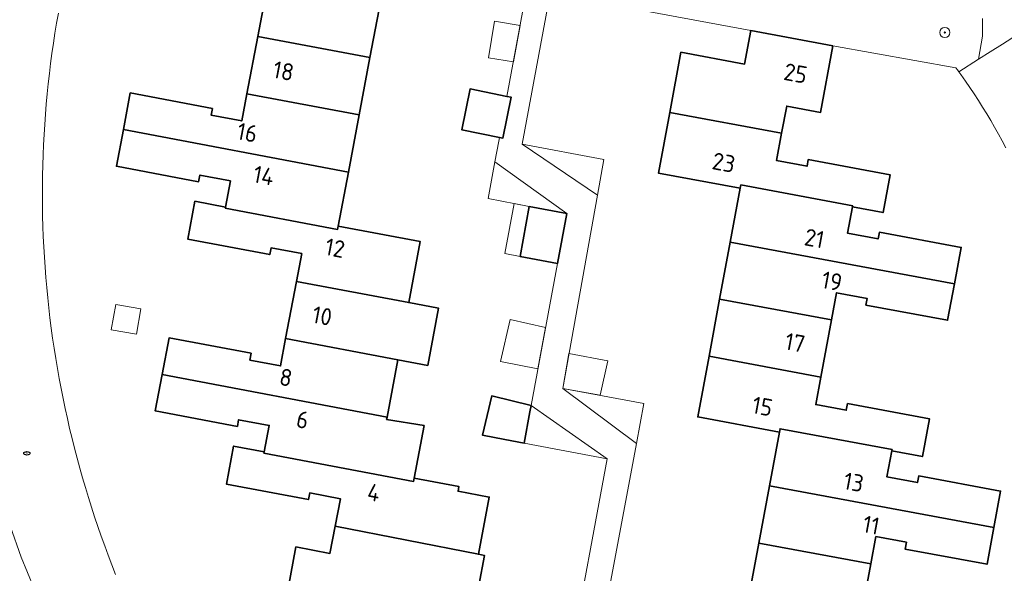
# Model space of a CAD drawing. Header units: metres. Extents: x 152610 to 160096, y 456114 to 462495.
# Tile 582 of 656: x 158725 to 158802, y 460537 to 460581. Entities that reach past the tile are written whole.
import ezdxf
from ezdxf.enums import TextEntityAlignment as Align

# ---------------------------------------------------------------- set-up
doc = ezdxf.new("R2010")
doc.units = ezdxf.units.M
doc.header["$LTSCALE"] = 0.5
doc.layers.get('0').update_dxf_attribs({"linetype": 'CONTINUOUS'})
for name, color, linetype, lineweight in [('B-PV-GR-BEPLANTING_CULTUUR_BOSPLANTSOEN-GV', 251, 'CONTINUOUS', 18), ('B-PV-GR-BOOM-S', 251, 'CONTINUOUS', 25), ('B-PV-IE-MEUBILAIR-S', 251, 'CONTINUOUS', 25), ('B-PV-OG-BEBOUWING-GV', 6, 'CONTINUOUS', 35), ('B-PV-OG-BEBOUWING-T18', 1, 'CONTINUOUS', 18), ('B-PV-OG-BEBOUWING_SCHUUR-GV', 251, 'CONTINUOUS', 18), ('B-PV-VH-HALFVERHARDING_GRAVEL-GV', 251, 'CONTINUOUS', 18), ('B-PV-VH-OPENVERHARDING_BETONSTRAATSTEEN-GV', 251, 'CONTINUOUS', 18), ('B-PV-VH-OPENVERHARDING_STRAATBAKSTEEN-GV', 251, 'CONTINUOUS', 18)]:
    doc.layers.add(name, color=color, linetype=linetype, lineweight=lineweight)
doc.styles.add('NLCS-ISO', font='NLCS-ISO.ttf')
doc.styles.add('NLCS-ISO-M750-T18', font='NLCS-ISO.ttf', dxfattribs={"height": 1.35})

# ---------------------------------------------------------------- blocks, each defined once
blk = doc.blocks.new('SIE-MEUBILAIR_PUT_RIOOLPUT-SO')
blk.add_ellipse((0, 0), major_axis=(1.25, 0), ratio=0.54)
at = {"style": 'NLCS-ISO'}
blk.add_text('ri', height=0.75, dxfattribs=at).set_placement((-0.04, 0.07), align=Align.MIDDLE_CENTER)
blk = doc.blocks.new('SGR-BOOM_GBKN-SO')
at = {"linetype": 'ByBlock', "lineweight": 18}
h = blk.add_hatch(color=0, dxfattribs=at)
h.dxf.hatch_style = 1
edge = h.paths.add_edge_path()
edge.add_arc((0, 0), 0.25, 0, 360)
at = {"color": 0, "linetype": 'ByBlock', "lineweight": 18}
for radius in [2, 0.25]:
    blk.add_circle((0, 0), radius, dxfattribs=at)
at = {"color": 0, "linetype": 'ByBlock', "lineweight": 18, "style": 'NLCS-ISO'}
blk.add_attdef('SOORT', (2.5, 0), '', height=1.5, dxfattribs=at)

msp = doc.modelspace()

# ---------------------------------------------------------------- linework, layer by layer
at = {"layer": 'B-PV-GR-BEPLANTING_CULTUUR_BOSPLANTSOEN-GV', "flags": 128}
msp.add_lwpolyline([(158771.772, 460582.009), (158782.433, 460580.025), (158788.911, 460578.822), (158798.611, 460577.081), (158798.721, 460576.931), (158798.83, 460576.781), (158800.389, 460577.766), (158800.706, 460579.58), (158800.705, 460580.965)], dxfattribs=at)
for points in [[(158770.848, 460569.867), (158764.404, 460571.063), (158770.342, 460567.054)], [(158767.916, 460565.607), (158762.253, 460569.678), (158761.718, 460566.779), (158764.967, 460566.156)], [(158773.998, 460550.63), (158767.598, 460551.818), (158773.408, 460547.478)], [(158771.097, 460546.275), (158765.105, 460550.459), (158765.014, 460549.97), (158764.55, 460547.513)]]:
    msp.add_lwpolyline(points, close=True, dxfattribs=at)
at = {"layer": 'B-PV-OG-BEBOUWING-GV', "flags": 128}
for points in [[(158753.256, 460582.407), (158735.513, 460585.76), (158734.975, 460582.911), (158741.451, 460581.69), (158741.552, 460582.218), (158743.967, 460581.761), (158743.552, 460579.563), (158752.403, 460577.891)], [(158788.911, 460578.822), (158782.433, 460580.025), (158781.94, 460577.384), (158776.922, 460578.32), (158776.036, 460573.57), (158784.861, 460571.93), (158785.261, 460574.074), (158787.938, 460573.576)], [(158752.403, 460577.891), (158743.552, 460579.563), (158742.699, 460575.049), (158751.55, 460573.377)], [(158739.981, 460573.885), (158733.501, 460575.11), (158732.954, 460572.214), (158750.698, 460568.861), (158751.55, 460573.377), (158742.699, 460575.049), (158742.293, 460572.899), (158739.879, 460573.356)], [(158763.205, 460574.835), (158760.297, 460575.428), (158759.64, 460572.206), (158762.608, 460571.601), (158762.89, 460571.544), (158763.547, 460574.766)], [(158784.861, 460571.93), (158776.036, 460573.57), (158775.145, 460568.795), (158781.604, 460567.59), (158781.654, 460567.858), (158790.471, 460566.22), (158790.453, 460566.122), (158792.857, 460565.673), (158793.415, 460568.656), (158786.966, 460569.858), (158786.867, 460569.328), (158784.459, 460569.778)], [(158750.698, 460568.861), (158732.954, 460572.214), (158732.409, 460569.33), (158738.887, 460568.104), (158738.987, 460568.634), (158741.402, 460568.178), (158741.012, 460566.116), (158740.993, 460566.018), (158749.845, 460564.345), (158749.895, 460564.611)], [(158790.471, 460566.22), (158781.654, 460567.858), (158781.604, 460567.59), (158780.814, 460563.358), (158798.489, 460560.073), (158799.02, 460562.927), (158792.572, 460564.127), (158792.474, 460563.598), (158790.066, 460564.046), (158790.453, 460566.122)], [(158741.012, 460566.116), (158738.598, 460566.573), (158738.034, 460563.589), (158744.503, 460562.366), (158744.603, 460562.896), (158747.017, 460562.44), (158746.605, 460560.256), (158755.457, 460558.583), (158756.368, 460563.387), (158749.895, 460564.611), (158749.845, 460564.345), (158740.993, 460566.018)], [(158767.916, 460565.607), (158764.967, 460566.156), (158764.235, 460562.223), (158767.184, 460561.675)], [(158798.489, 460560.073), (158780.814, 460563.358), (158779.975, 460558.857), (158788.795, 460557.217), (158789.193, 460559.358), (158791.6, 460558.911), (158791.502, 460558.382), (158797.951, 460557.184)], [(158755.457, 460558.583), (158746.605, 460560.256), (158745.752, 460555.741), (158754.6, 460554.069), (158756.952, 460553.624), (158757.808, 460558.139)], [(158788.795, 460557.217), (158779.975, 460558.857), (158779.135, 460554.356), (158787.959, 460552.716)], [(158743.033, 460554.582), (158736.564, 460555.803), (158736.015, 460552.905), (158753.744, 460549.555), (158754.6, 460554.069), (158745.752, 460555.741), (158745.347, 460553.595), (158742.933, 460554.05)], [(158787.959, 460552.716), (158779.135, 460554.356), (158778.242, 460549.568), (158784.695, 460548.368), (158784.744, 460548.633), (158793.567, 460546.993), (158793.549, 460546.895), (158795.957, 460546.448), (158796.509, 460549.422), (158790.061, 460550.622), (158789.963, 460550.093), (158787.555, 460550.541)], [(158753.744, 460549.555), (158736.015, 460552.905), (158735.473, 460550.042), (158741.942, 460548.819), (158742.042, 460549.349), (158744.457, 460548.893), (158744.062, 460546.81), (158744.044, 460546.713), (158755.836, 460544.483), (158755.886, 460544.751), (158756.67, 460548.884), (158753.71, 460549.377)], [(158763.04, 460547.798), (158764.55, 460547.513), (158765.014, 460549.97), (158765.105, 460550.459), (158762.01, 460551.231), (158761.282, 460548.13)], [(158793.567, 460546.993), (158784.744, 460548.633), (158784.695, 460548.368), (158783.908, 460544.13), (158801.596, 460540.843), (158802.131, 460543.719), (158795.672, 460544.921), (158795.574, 460544.393), (158793.167, 460544.84), (158793.549, 460546.895)], [(158744.062, 460546.81), (158741.65, 460547.268), (158741.082, 460544.275), (158747.551, 460543.049), (158747.652, 460543.581), (158750.067, 460543.123), (158749.657, 460540.963), (158760.949, 460538.737), (158761.805, 460543.25), (158759.347, 460543.707), (158759.418, 460544.081), (158755.886, 460544.751), (158755.836, 460544.483), (158744.044, 460546.713)], [(158801.596, 460540.843), (158783.908, 460544.13), (158783.072, 460539.629), (158791.895, 460537.989), (158792.293, 460540.133), (158794.7, 460539.686), (158794.6, 460539.157), (158801.06, 460537.956)], [(158760.949, 460538.737), (158749.657, 460540.963), (158749.249, 460538.813), (158746.564, 460539.321), (158745.572, 460534.059), (158752.07, 460532.832), (158757.081, 460531.886), (158757.606, 460534.527), (158760.541, 460533.904), (158761.44, 460538.644)], [(158791.895, 460537.989), (158783.072, 460539.629), (158782.236, 460535.128), (158791.059, 460533.488)]]:
    msp.add_lwpolyline(points, close=True, dxfattribs=at)
at = {"layer": 'B-PV-OG-BEBOUWING_SCHUUR-GV', "flags": 128}
for points in [[(158764.237, 460580.417), (158762.228, 460580.755), (158761.746, 460577.887), (158763.708, 460577.557)], [(158764.967, 460566.156), (158763.759, 460566.388), (158763.028, 460562.447), (158764.235, 460562.223)], [(158734.339, 460558.087), (158732.361, 460558.442), (158732.003, 460556.445), (158733.981, 460556.09)], [(158766.247, 460556.621), (158763.452, 460557.241), (158762.701, 460553.932), (158765.643, 460553.363)], [(158771.149, 460553.991), (158768.094, 460554.57), (158767.598, 460551.818), (158770.541, 460551.272)]]:
    msp.add_lwpolyline(points, close=True, dxfattribs=at)
at = {"layer": 'B-PV-VH-HALFVERHARDING_GRAVEL-GV', "flags": 128}
for points in [[(158765.064, 460584.894), (158763.205, 460574.835), (158763.547, 460574.766), (158762.89, 460571.544), (158762.608, 460571.601), (158762.552, 460571.298), (158762.253, 460569.678), (158767.916, 460565.607), (158767.184, 460561.675), (158765.105, 460550.459), (158771.097, 460546.275), (158768.136, 460530.241)], [(158769.888, 460528.687), (158773.408, 460547.478), (158767.598, 460551.818), (158770.342, 460567.054), (158764.404, 460571.063), (158766.6, 460582.972)], [(158800.705, 460580.965), (158800.706, 460579.58), (158800.389, 460577.766), (158801.295, 460578.339), (158802.277, 460578.96), (158803.454, 460579.704)]]:
    msp.add_lwpolyline(points, dxfattribs=at)
at = {"layer": 'B-PV-VH-OPENVERHARDING_BETONSTRAATSTEEN-GV', "flags": 128}
msp.add_lwpolyline([(158803.454, 460579.704), (158802.277, 460578.96), (158801.295, 460578.339), (158800.389, 460577.766), (158798.83, 460576.781), (158798.995, 460576.552), (158799.351, 460576.048), (158799.7, 460575.54), (158800.043, 460575.028), (158800.379, 460574.511), (158800.708, 460573.99), (158801.031, 460573.464), (158801.346, 460572.934), (158801.655, 460572.401), (158801.957, 460571.863), (158802.251, 460571.321), (158802.539, 460570.776)], dxfattribs=at)
at = {"layer": 'B-PV-VH-OPENVERHARDING_STRAATBAKSTEEN-GV', "flags": 128}
for points in [[(158732.346, 460537.16), (158732.051, 460537.909), (158731.764, 460538.661), (158731.484, 460539.415), (158731.211, 460540.172), (158730.946, 460540.932), (158730.689, 460541.694), (158730.44, 460542.459), (158730.198, 460543.226), (158729.963, 460543.996), (158729.736, 460544.768), (158729.517, 460545.542), (158729.306, 460546.319), (158729.102, 460547.097), (158728.906, 460547.877), (158728.718, 460548.66), (158728.538, 460549.444), (158728.365, 460550.23), (158728.201, 460551.017), (158728.044, 460551.806), (158727.895, 460552.597), (158727.754, 460553.389), (158727.621, 460554.183), (158727.495, 460554.977), (158727.378, 460555.773), (158727.268, 460556.57), (158727.167, 460557.369), (158727.073, 460558.168), (158726.988, 460558.968), (158726.91, 460559.769), (158726.84, 460560.57), (158726.778, 460561.372), (158726.724, 460562.175), (158726.679, 460562.978), (158726.641, 460563.782), (158726.611, 460564.586), (158726.589, 460565.39), (158726.575, 460566.195), (158726.569, 460566.999), (158726.571, 460567.804), (158726.582, 460568.609), (158726.6, 460569.413), (158726.626, 460570.217), (158726.66, 460571.021), (158726.702, 460571.824), (158726.752, 460572.627), (158726.81, 460573.43), (158726.876, 460574.232), (158726.95, 460575.033), (158727.032, 460575.833), (158727.122, 460576.633), (158727.22, 460577.431), (158727.326, 460578.229), (158727.44, 460579.026), (158727.562, 460579.821), (158727.691, 460580.615), (158727.829, 460581.408)], [(158724.026, 460540.988), (158724.897, 460538.526), (158725.887, 460536.109)], [(158725.887, 460536.109), (158724.897, 460538.526), (158724.026, 460540.988)]]:
    msp.add_lwpolyline(points, dxfattribs=at)

# ---------------------------------------------------------------- block references
at = {"layer": 'B-PV-GR-BOOM-S', "xscale": 0.2, "yscale": 0.2, "zscale": 0.2}
msp.add_blockref('SGR-BOOM_GBKN-SO', (158797.738, 460579.876), dxfattribs=at)
at = {"layer": 'B-PV-IE-MEUBILAIR-S', "xscale": 0.2, "yscale": 0.2, "zscale": 0.2}
msp.add_blockref('SIE-MEUBILAIR_PUT_RIOOLPUT-SO', (158725.349, 460546.702), dxfattribs=at)

# ---------------------------------------------------------------- texts
at = {"layer": 'B-PV-OG-BEBOUWING-T18', "style": 'NLCS-ISO-M750-T18'}
for s, rotation, p in [('18', 349.3, (158745.582, 460576.842)), ('25', 349.5, (158785.966, 460576.655)), ('16', 349.3, (158742.725, 460571.985)), ('23', 349.4, (158780.298, 460569.622)), ('14', 349.3, (158744.026, 460568.6)), ('21', 349.5, (158787.448, 460563.643)), ('12', 349.3, (158749.645, 460562.882)), ('19', 349.5, (158788.831, 460560.271)), ('10', 349.3, (158748.635, 460557.534)), ('17', 349.5, (158785.919, 460555.423)), ('8', 349.3, (158745.774, 460552.679)), ('15', 349.5, (158783.35, 460550.402)), ('6', 349.3, (158747.087, 460549.345)), ('13', 349.5, (158790.547, 460544.426)), ('4', 349.2, (158752.704, 460543.61)), ('11', 349.5, (158791.927, 460541.043))]:
    msp.add_text(s, height=1.35, rotation=rotation, dxfattribs=at).set_placement(p, align=Align.MIDDLE)

doc.saveas('drawing.dxf')
